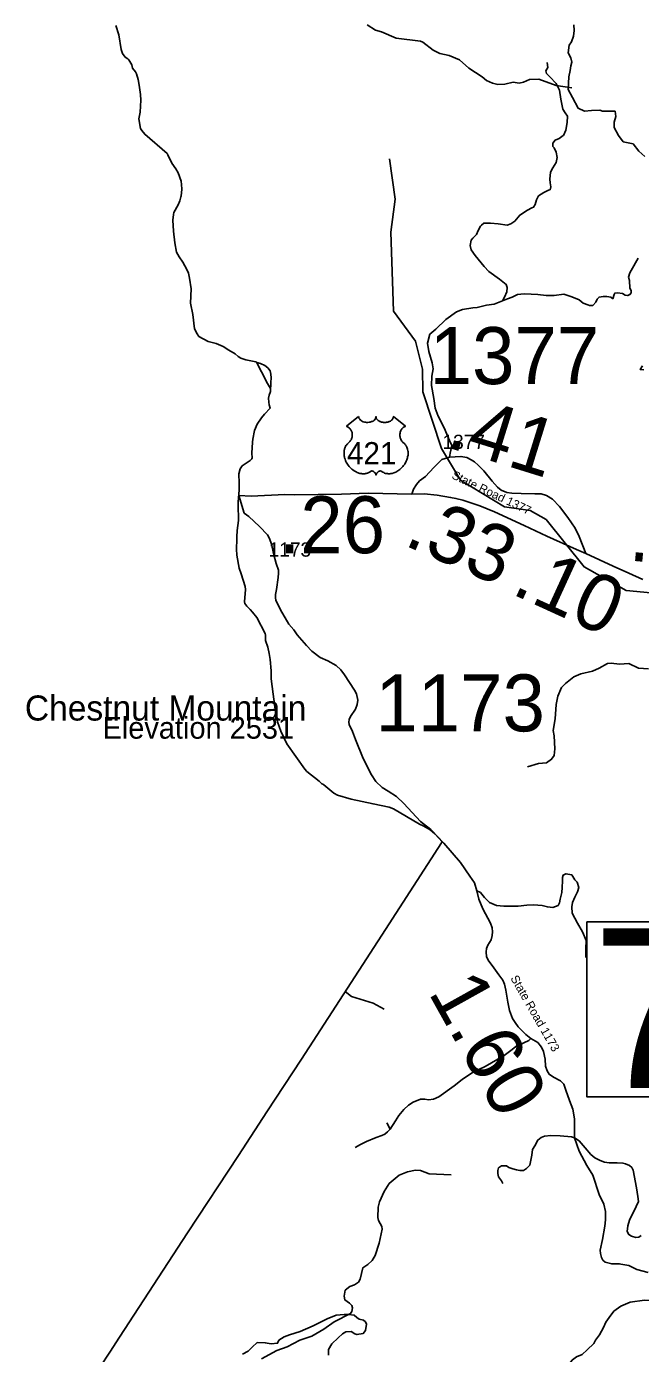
# Model space of a CAD drawing. Extents: x 1248224 to 1454986, y 825081 to 985870.
# Drawn here: x 1271817 to 1277202, y 896350 to 907992 of the extents above; entities that cross this region are included whole.
import ezdxf

# ---------------------------------------------------------------- set-up
doc = ezdxf.new("R2010")
doc.units = 0
for name, color, linetype in [('Exist Boundary Political CountyLine', 7, 'Continuous'), ('Exist Geographical Mountain Summit Elevation Number Label', 7, 'Continuous'), ('Exist Geographical Mountain Summit Label', 7, 'Continuous'), ('Exist Hydrographic Creek Single Shore', 7, 'Continuous'), ('Exist Hydrographic Misc Water Feature', 7, 'Continuous'), ('Exist Road Non-System Type 51', 7, 'Continuous'), ('Exist Road Primary US Attributed', 7, 'Continuous'), ('Exist Road Primary US Mileage Hundredths English Label', 7, 'Continuous'), ('Exist Road Primary US Shield CELL', 7, 'Continuous'), ('Exist Road Primary US Shield Number Label', 7, 'Continuous'), ('Exist Road Secondary Mileage Hundredths English Label', 7, 'Continuous'), ('Exist Road Secondary Structure Standard Bridge Number Label', 7, 'Continuous'), ('Exist Road Secondary Type 51 Attributed', 7, 'Continuous'), ('Exist Road Secondary Type 51 Label', 7, 'Continuous'), ('Exist Road Secondary Type 51 Number Label', 7, 'Continuous')]:
    doc.layers.add(name, color=color, linetype=linetype)

msp = doc.modelspace()

# ---------------------------------------------------------------- linework, layer by layer
at = {"layer": 'Exist Boundary Political CountyLine'}
for points in [[(1272600, 908002), (1272626, 907920), (1272648, 907792), (1272659, 907757), (1272682, 907724), (1272704, 907709), (1272713, 907700), (1272739, 907655), (1272747, 907627), (1272772, 907596), (1272780, 907577), (1272795, 907529), (1272805, 907478), (1272815, 907396), (1272818, 907346), (1272814, 907242), (1272803, 907182), (1272817, 907099), (1272827, 907080), (1272853, 907047), (1273051, 906877), (1273057, 906868), (1273092, 906794), (1273127, 906745), (1273147, 906708), (1273174, 906637), (1273177, 906606), (1273179, 906565), (1273172, 906503), (1273171, 906499), (1273161, 906462), (1273147, 906429), (1273110, 906360), (1273105, 906344), (1273101, 906293), (1273107, 906197), (1273118, 906095), (1273133, 906014), (1273155, 905972), (1273187, 905926), (1273223, 905860), (1273236, 905828), (1273247, 905784), (1273261, 905692), (1273254, 905564), (1273274, 905467), (1273291, 905340), (1273312, 905295), (1273328, 905273), (1273411, 905230), (1273480, 905210), (1273541, 905185), (1273592, 905153), (1273647, 905120), (1273672, 905097), (1273696, 905082), (1273741, 905067), (1273829, 905049), (1273838, 905044), (1273861, 904994), (1273877, 904963), (1273930, 904860), (1273956, 904816), (1273956, 904790), (1273944, 904757), (1273939, 904733), (1273943, 904697), (1273946, 904672), (1273955, 904643), (1273903, 904592), (1273877, 904559), (1273839, 904503), (1273816, 904449), (1273803, 904373), (1273798, 904346), (1273793, 904248), (1273796, 904208), (1273792, 904200), (1273778, 904186)], [(1273778, 904186), (1273707, 904137), (1273690, 904111), (1273678, 904067), (1273683, 903987), (1273683, 903923), (1273673, 903823), (1273674, 903754), (1273675, 903701), (1273675, 903659), (1273664, 903570), (1273661, 903514), (1273662, 903495), (1273658, 903407), (1273660, 903355), (1273681, 903239), (1273698, 903190), (1273735, 903078), (1273737, 903053), (1273730, 902944), (1273733, 902930), (1273748, 902906), (1273779, 902876), (1273798, 902853), (1273836, 902806), (1273909, 902666), (1273913, 902651), (1273912, 902604), (1273932, 902546), (1273944, 902492), (1273953, 902438), (1273964, 902338), (1273963, 902282), (1273963, 902268), (1274004, 901956), (1274018, 901893), (1274047, 901811), (1274099, 901700), (1274257, 901476), (1274276, 901457), (1274385, 901370), (1274408, 901348), (1274416, 901345), (1274426, 901339), (1274512, 901266), (1274545, 901248), (1274664, 901213), (1274857, 901171), (1274997, 901144), (1275036, 901128), (1275265, 900993), (1275295, 900978), (1275358, 900945), (1275399, 900908), (1275462, 900839), (1275456, 900830), (1274966, 900070), (1274228, 898933), (1273925, 898471), (1273675, 898088), (1273230, 897408), (1272631, 896492), (1272546, 896361), (1272209, 895845)]]:
    msp.add_lwpolyline(points, dxfattribs=at)
at = {"layer": 'Exist Hydrographic Creek Single Shore'}
for points in [[(1276618, 908007), (1276621, 907957), (1276614, 907909), (1276598, 907857), (1276578, 907830), (1276567, 907762), (1276590, 907719), (1276601, 907681), (1276590, 907647), (1276587, 907608), (1276574, 907551), (1276568, 907440), (1276606, 907371), (1276655, 907275), (1276710, 907249), (1276773, 907255), (1276846, 907258), (1276869, 907249), (1276933, 907249), (1276979, 907249), (1276987, 907203), (1276973, 907154), (1276973, 907107), (1277011, 907035), (1277051, 906980), (1277138, 906963), (1277187, 906899), (1277242, 906853)], [(1277219, 905014), (1277201, 904982), (1277233, 904979)]]:
    msp.add_lwpolyline(points, dxfattribs=at)
at = {"layer": 'Exist Hydrographic Misc Water Feature'}
for points in [[(1274804, 908006), (1274879, 907960), (1274931, 907946), (1275058, 907891), (1275273, 907864), (1275293, 907855), (1275385, 907785), (1275441, 907757), (1275524, 907739), (1275615, 907701), (1275697, 907627), (1275814, 907550), (1275853, 907518), (1275904, 907496), (1275952, 907483), (1276012, 907486), (1276085, 907504), (1276137, 907496), (1276177, 907504), (1276230, 907528), (1276310, 907532), (1276464, 907474), (1276600, 907455)], [(1277927, 903007), (1277784, 902976), (1277077, 903043), (1276707, 903251), (1276375, 903668), (1276235, 903746), (1276011, 903777), (1275625, 904011), (1275456, 904290), (1275293, 904786), (1275290, 904986), (1275229, 905231), (1275036, 905494), (1275011, 906187), (1275051, 906478), (1275002, 906831)], [(1276210, 901496), (1276307, 901526), (1276379, 901532), (1276423, 901563), (1276444, 901597), (1276450, 901656), (1276446, 901769), (1276436, 901817), (1276454, 901917), (1276463, 902044), (1276477, 902118), (1276511, 902194), (1276544, 902228), (1276619, 902287), (1276680, 902312), (1276781, 902337), (1276841, 902363), (1276914, 902404), (1276946, 902406), (1277018, 902397), (1277099, 902403), (1277186, 902363), (1277274, 902356)], [(1274953, 899370), (1274858, 899422), (1274667, 899483), (1274613, 899525)], [(1275541, 897916), (1275350, 897925), (1275274, 897955), (1275230, 897958), (1275158, 897943), (1275085, 897913), (1274999, 897841), (1274953, 897771), (1274913, 897680), (1274900, 897632), (1274898, 897544), (1274905, 897517), (1274934, 897463), (1274937, 897440), (1274910, 897317), (1274874, 897210), (1274849, 897166), (1274812, 897131), (1274767, 897102), (1274744, 897003), (1274728, 896975), (1274695, 896952), (1274653, 896937), (1274612, 896904), (1274603, 896852), (1274610, 896820), (1274649, 896791), (1274669, 896770), (1274676, 896750), (1274671, 896719), (1274659, 896699), (1274515, 896627), (1274425, 896563), (1274320, 896501), (1274215, 896466), (1274103, 896408), (1274011, 896376), (1273877, 896304)]]:
    msp.add_lwpolyline(points, dxfattribs=at)
at = {"layer": 'Exist Road Non-System Type 51'}
for points in [[(1276099, 906286), (1276144, 906338), (1276211, 906381), (1276249, 906401), (1276264, 906408), (1276278, 906432), (1276290, 906472), (1276309, 906506), (1276354, 906537), (1276395, 906556), (1276409, 906561), (1276417, 906585), (1276409, 906621), (1276407, 906652), (1276414, 906714), (1276433, 906752), (1276464, 906800), (1276472, 906843), (1276462, 906891), (1276445, 906927), (1276433, 906941), (1276433, 906970), (1276453, 906996), (1276488, 907011), (1276524, 907037), (1276527, 907037), (1276548, 907083), (1276560, 907150), (1276563, 907207), (1276543, 907235), (1276522, 907266), (1276505, 907354), (1276491, 907433), (1276462, 907493), (1276407, 907550), (1276378, 907579), (1276371, 907603), (1276390, 907634), (1276385, 907677)], [(1276099, 906286), (1276065, 906260), (1276032, 906251), (1275953, 906260), (1275888, 906267), (1275828, 906267), (1275807, 906251), (1275800, 906241), (1275778, 906203), (1275764, 906167), (1275733, 906136), (1275716, 906117), (1275709, 906071), (1275716, 906033), (1275752, 905983), (1275831, 905887), (1275871, 905844), (1275967, 905777), (1276025, 905729), (1276032, 905703), (1276029, 905664), (1276010, 905619), (1275991, 905585)], [(1276959, 905602), (1276971, 905641), (1276976, 905652), (1277002, 905657), (1277045, 905650), (1277069, 905636), (1277091, 905631), (1277110, 905641), (1277120, 905655), (1277120, 905676), (1277110, 905696), (1277105, 905765), (1277098, 905794), (1277110, 905832), (1277122, 905853), (1277182, 905961)], [(1275991, 905585), (1275919, 905555), (1275852, 905548), (1275769, 905527), (1275733, 905524), (1275640, 905510), (1275587, 905489), (1275494, 905422), (1275408, 905338), (1275355, 905292)], [(1275991, 905585), (1276036, 905602), (1276077, 905619), (1276123, 905641), (1276182, 905648), (1276244, 905643), (1276302, 905641), (1276374, 905633), (1276445, 905633), (1276529, 905643), (1276601, 905621), (1276665, 905595), (1276699, 905564), (1276742, 905550), (1276756, 905545), (1276785, 905545), (1276811, 905574), (1276823, 905600), (1276840, 905619), (1276876, 905624), (1276907, 905624), (1276943, 905619), (1276959, 905602)], [(1275527, 904213), (1275534, 904250), (1275548, 904317), (1275526, 904359), (1275479, 904471), (1275429, 904575), (1275402, 904643), (1275389, 904730), (1275369, 904842), (1275371, 904926), (1275384, 904990), (1275376, 905043), (1275347, 905140), (1275334, 905215), (1275355, 905292)], [(1273838, 905044), (1273870, 905035), (1273908, 905018), (1273932, 904999), (1273953, 904972), (1273961, 904941), (1273963, 904909), (1273961, 904868), (1273959, 904842), (1273956, 904816)], [(1275767, 900410), (1275800, 900393), (1275835, 900349), (1275878, 900308), (1275938, 900280), (1276004, 900274), (1276129, 900274), (1276205, 900283), (1276264, 900286), (1276339, 900280), (1276386, 900268), (1276433, 900264), (1276480, 900280), (1276493, 900305), (1276499, 900337), (1276512, 900393), (1276515, 900437), (1276518, 900497), (1276518, 900525), (1276524, 900547), (1276549, 900559), (1276600, 900550), (1276628, 900506), (1276647, 900484), (1276662, 900437), (1276650, 900399), (1276628, 900352), (1276606, 900308), (1276600, 900268), (1276603, 900214), (1276650, 900124), (1276694, 900049), (1276725, 899973), (1276722, 899904), (1276722, 899823)], [(1276241, 899114), (1276223, 899096), (1276180, 899074), (1276143, 899058), (1276108, 899042), (1276077, 899016), (1275996, 898954), (1275950, 898932), (1275840, 898867), (1275729, 898814), (1275638, 898754), (1275567, 898698), (1275433, 898602), (1275388, 898582), (1275344, 898576), (1275311, 898580), (1275272, 898580), (1275208, 898556), (1275168, 898527), (1275125, 898490), (1275084, 898438), (1275053, 898392), (1275008, 898317)], [(1275008, 898317), (1274976, 898372)], [(1274699, 898158), (1274745, 898183), (1274799, 898210), (1274883, 898244), (1274932, 898262), (1274960, 898274), (1274982, 898293), (1275008, 898317)], [(1276624, 898242), (1276597, 898250), (1276499, 898259), (1276416, 898263), (1276359, 898256), (1276331, 898244), (1276303, 898222), (1276275, 898171), (1276255, 898140), (1276248, 898091), (1276241, 898046), (1276232, 898003), (1276203, 897973), (1276176, 897956), (1276145, 897956), (1276115, 897961), (1276084, 897970), (1276049, 897982), (1276026, 897995), (1275992, 897997), (1275982, 897996), (1275957, 897978), (1275952, 897956), (1275951, 897928), (1275956, 897901), (1275982, 897863), (1275994, 897840)], [(1276624, 898242), (1276664, 898214), (1276717, 898153), (1276767, 898095), (1276802, 898065), (1276848, 898044), (1276888, 898027), (1276928, 898021), (1276997, 898022), (1277048, 898020), (1277072, 898013), (1277105, 898000), (1277126, 897982), (1277137, 897958), (1277168, 897803), (1277179, 897728), (1277185, 897684), (1277165, 897638), (1277105, 897519), (1277091, 897470), (1277087, 897420), (1277100, 897393), (1277123, 897380), (1277162, 897366), (1277187, 897370), (1277209, 897385)], [(1277031, 897133), (1277099, 897121), (1277169, 897087), (1277271, 897060)], [(1277521, 896794), (1277396, 896813), (1277239, 896817), (1277112, 896800), (1277030, 896765), (1276969, 896720), (1276927, 896664), (1276899, 896624), (1276878, 896579), (1276843, 896514), (1276807, 896466), (1276794, 896436), (1276735, 896381), (1276691, 896341), (1276642, 896321), (1276605, 896295), (1276588, 896272), (1276567, 896230), (1276550, 896156), (1276536, 896107), (1276532, 896079), (1276541, 896018), (1276545, 895955)], [(1274467, 896334), (1274467, 896384), (1274496, 896435), (1274549, 896486), (1274587, 896523), (1274618, 896540), (1274663, 896542), (1274698, 896523), (1274715, 896515), (1274770, 896526), (1274789, 896551), (1274799, 896606), (1274789, 896627), (1274772, 896641), (1274736, 896650), (1274715, 896666), (1274690, 896686), (1274641, 896692), (1274603, 896692), (1274534, 896685), (1274454, 896654), (1274332, 896591), (1274218, 896542), (1274123, 896513), (1274078, 896496), (1274030, 896465), (1274019, 896439), (1273962, 896435), (1273910, 896444), (1273840, 896446), (1273796, 896404), (1273762, 896370), (1273711, 896345)]]:
    msp.add_lwpolyline(points, dxfattribs=at)
at = {"layer": 'Exist Road Primary US Attributed'}
for points in [[(1275198, 903890), (1274815, 903898), (1274579, 903890), (1274375, 903885), (1274170, 903884), (1274083, 903885), (1273788, 903873), (1273678, 903878)], [(1276722, 903370), (1276641, 903403), (1276380, 903520), (1276182, 903615), (1275922, 903733), (1275794, 903788), (1275643, 903837), (1275583, 903852), (1275537, 903861), (1275418, 903880), (1275304, 903891), (1275198, 903890)], [(1277223, 903142), (1277100, 903196), (1276962, 903259), (1276722, 903370)]]:
    msp.add_lwpolyline(points, dxfattribs=at)
at = {"layer": 'Exist Road Primary US Shield CELL'}
msp.add_lwpolyline([(1274730, 904570), (1274731, 904565), (1274732, 904560), (1274733, 904557), (1274735, 904552), (1274739, 904546), (1274745, 904540), (1274751, 904535), (1274755, 904532), (1274763, 904528), (1274771, 904525), (1274780, 904522), (1274789, 904520), (1274800, 904519), (1274810, 904519), (1274821, 904520), (1274833, 904522), (1274838, 904523), (1274844, 904526), (1274850, 904528), (1274857, 904531), (1274862, 904535), (1274866, 904537), (1274871, 904543), (1274876, 904548), (1274878, 904552), (1274879, 904555), (1274881, 904561), (1274882, 904564), (1274883, 904570), (1274883, 904565), (1274883, 904562), (1274884, 904559), (1274885, 904556), (1274888, 904551), (1274890, 904547), (1274895, 904542), (1274898, 904539), (1274901, 904537), (1274908, 904532), (1274916, 904527), (1274920, 904526), (1274925, 904524), (1274930, 904522), (1274936, 904521), (1274941, 904520), (1274947, 904519), (1274953, 904519), (1274957, 904519), (1274963, 904519), (1274968, 904519), (1274974, 904520), (1274980, 904521), (1274985, 904522), (1274991, 904524), (1274997, 904526), (1275002, 904528), (1275009, 904531), (1275014, 904535), (1275018, 904538), (1275023, 904542), (1275027, 904547), (1275029, 904551), (1275031, 904555), (1275033, 904559), (1275034, 904563), (1275035, 904567), (1275035, 904570), (1275141, 904485), (1275138, 904484), (1275133, 904481), (1275128, 904479), (1275121, 904474), (1275118, 904471), (1275114, 904468), (1275112, 904465), (1275109, 904462), (1275106, 904457), (1275103, 904453), (1275101, 904448), (1275099, 904444), (1275095, 904436), (1275094, 904430), (1275093, 904426), (1275091, 904416), (1275091, 904412), (1275091, 904407), (1275091, 904403), (1275092, 904398), (1275093, 904393), (1275093, 904389), (1275095, 904384), (1275097, 904378), (1275099, 904373), (1275104, 904363), (1275110, 904354), (1275114, 904349), (1275119, 904344), (1275125, 904339), (1275129, 904335), (1275133, 904331), (1275140, 904324), (1275142, 904320), (1275145, 904316), (1275148, 904312), (1275150, 904307), (1275152, 904303), (1275156, 904294), (1275159, 904285), (1275160, 904281), (1275162, 904270), (1275163, 904265), (1275163, 904255), (1275163, 904243), (1275163, 904231), (1275160, 904217), (1275158, 904209), (1275156, 904200), (1275153, 904191), (1275148, 904179), (1275144, 904170), (1275138, 904160), (1275134, 904154), (1275130, 904147), (1275124, 904140), (1275118, 904131), (1275110, 904123), (1275104, 904117), (1275095, 904109), (1275090, 904105), (1275083, 904100), (1275073, 904093), (1275064, 904087), (1275056, 904083), (1275048, 904080), (1275039, 904077), (1275023, 904072), (1275017, 904071), (1275011, 904070), (1275004, 904069), (1274998, 904069), (1274990, 904069), (1274982, 904070), (1274974, 904071), (1274966, 904072), (1274957, 904075), (1274950, 904078), (1274942, 904082), (1274929, 904090), (1274925, 904092), (1274923, 904093), (1274918, 904093), (1274913, 904092), (1274908, 904090), (1274905, 904088), (1274901, 904086), (1274898, 904083), (1274894, 904080), (1274892, 904077), (1274890, 904075), (1274886, 904069), (1274885, 904066), (1274884, 904063), (1274882, 904057), (1274881, 904064), (1274879, 904068), (1274877, 904072), (1274874, 904076), (1274870, 904080), (1274867, 904083), (1274863, 904086), (1274859, 904089), (1274855, 904091), (1274852, 904092), (1274848, 904093), (1274845, 904093), (1274843, 904093), (1274839, 904092), (1274834, 904089), (1274830, 904086), (1274825, 904082), (1274819, 904079), (1274815, 904077), (1274810, 904075), (1274804, 904073), (1274797, 904072), (1274790, 904070), (1274784, 904069), (1274778, 904069), (1274772, 904069), (1274766, 904069), (1274761, 904069), (1274754, 904070), (1274746, 904071), (1274740, 904072), (1274733, 904074), (1274725, 904076), (1274718, 904079), (1274708, 904084), (1274701, 904087), (1274691, 904093), (1274678, 904102), (1274669, 904109), (1274662, 904116), (1274652, 904126), (1274646, 904133), (1274637, 904145), (1274631, 904153), (1274627, 904160), (1274621, 904170), (1274618, 904177), (1274614, 904186), (1274611, 904195), (1274608, 904203), (1274607, 904208), (1274605, 904217), (1274604, 904224), (1274602, 904232), (1274602, 904242), (1274602, 904250), (1274602, 904258), (1274603, 904266), (1274604, 904275), (1274606, 904282), (1274607, 904288), (1274610, 904294), (1274613, 904302), (1274616, 904309), (1274619, 904315), (1274624, 904321), (1274628, 904326), (1274633, 904332), (1274639, 904338), (1274644, 904342), (1274650, 904348), (1274653, 904351), (1274657, 904357), (1274660, 904361), (1274663, 904365), (1274666, 904372), (1274668, 904376), (1274670, 904384), (1274672, 904389), (1274673, 904395), (1274674, 904401), (1274674, 904409), (1274674, 904415), (1274673, 904422), (1274672, 904429), (1274670, 904436), (1274667, 904443), (1274665, 904448), (1274661, 904455), (1274656, 904461), (1274652, 904466), (1274647, 904471), (1274642, 904475), (1274638, 904478), (1274633, 904481), (1274627, 904484), (1274624, 904485)], close=True, dxfattribs=at)
at = {"layer": 'Exist Road Secondary Structure Standard Bridge Number Label'}
msp.add_lwpolyline([(1276732, 900138), (1280448, 900138), (1280448, 898601), (1276732, 898601)], close=True, dxfattribs=at)
at = {"layer": 'Exist Road Secondary Type 51 Attributed'}
for points in [[(1275980, 903924), (1275947, 903950), (1275901, 904003), (1275829, 904094), (1275779, 904144), (1275746, 904172), (1275716, 904190), (1275680, 904210), (1275627, 904220), (1275527, 904213), (1275459, 904193), (1275389, 904122), (1275317, 904045), (1275265, 904007), (1275239, 903975), (1275210, 903933), (1275198, 903890)], [(1273678, 903878), (1273725, 903724), (1273767, 903693), (1273861, 903605), (1273930, 903532), (1273949, 903500), (1273965, 903451), (1273985, 903356), (1274007, 903280), (1274026, 903223), (1274028, 903197), (1274024, 903159), (1274009, 903052), (1274001, 903009), (1274000, 902981), (1274003, 902959), (1274045, 902874), (1274119, 902748), (1274160, 902700), (1274192, 902655), (1274274, 902562), (1274320, 902512), (1274393, 902456), (1274460, 902427), (1274533, 902386), (1274573, 902347), (1274605, 902304), (1274695, 902169), (1274712, 902138), (1274722, 902083), (1274717, 902043), (1274702, 902004), (1274659, 901938), (1274646, 901911), (1274644, 901888), (1274648, 901868), (1274677, 901807), (1274702, 901736), (1274770, 901569), (1274844, 901427), (1274880, 901368), (1274937, 901317), (1274990, 901284), (1275062, 901238), (1275125, 901175), (1275274, 901016), (1275362, 900947), (1275478, 900828), (1275623, 900657), (1275705, 900539), (1275746, 900480)], [(1276722, 903370), (1276666, 903518), (1276630, 903590), (1276566, 903686), (1276491, 903782), (1276430, 903846), (1276377, 903878), (1276330, 903891), (1276275, 903893), (1276157, 903894), (1276074, 903898), (1276029, 903904), (1275980, 903924)], [(1275746, 900480), (1275767, 900410), (1275784, 900336), (1275819, 900250), (1275887, 900125), (1275900, 900083), (1275905, 900048), (1275902, 900016), (1275893, 899980), (1275862, 899933), (1275851, 899904), (1275850, 899875), (1275852, 899830), (1275872, 899793), (1275900, 899754), (1275960, 899673), (1275994, 899624), (1276009, 899590), (1276021, 899538), (1276038, 899432), (1276054, 899358), (1276081, 899289), (1276104, 899253), (1276129, 899215), (1276197, 899148), (1276241, 899114), (1276302, 899077), (1276334, 899038), (1276352, 898998), (1276365, 898931), (1276370, 898872), (1276383, 898830), (1276402, 898800), (1276439, 898773), (1276500, 898742), (1276530, 898714), (1276549, 898659), (1276579, 898569), (1276610, 898493), (1276624, 898409), (1276623, 898278), (1276624, 898242), (1276665, 898124), (1276731, 898000), (1276783, 897913), (1276839, 897745), (1276880, 897661), (1276895, 897596), (1276896, 897523), (1276889, 897466), (1276870, 897349), (1276849, 897257)], [(1276849, 897257), (1276851, 897228), (1276861, 897193), (1276873, 897169), (1276893, 897150), (1276951, 897136), (1277016, 897137), (1277031, 897133)]]:
    msp.add_lwpolyline(points, dxfattribs=at)

# ---------------------------------------------------------------- texts
at = {"layer": 'Exist Geographical Mountain Summit Elevation Number Label'}
msp.add_text('Elevation 2531', height=190, dxfattribs=at).set_placement((1272483, 901744))
at = {"layer": 'Exist Geographical Mountain Summit Label'}
msp.add_text('Chestnut Mountain', height=220, dxfattribs=at).set_placement((1271802, 901903))
at = {"layer": 'Exist Road Primary US Mileage Hundredths English Label'}
msp.add_text('.26', height=500, dxfattribs=at).set_placement((1274032, 903371))
for s, rotation, p in [('.33', 336.6474, (1275115, 903447)), ('.10', 335.4189, (1276058, 903020))]:
    msp.add_text(s, height=500, rotation=rotation, dxfattribs=at).set_placement(p)
at = {"layer": 'Exist Road Primary US Shield Number Label'}
msp.add_text('421', height=195, dxfattribs=at).set_placement((1274627, 904151))
at = {"layer": 'Exist Road Secondary Mileage Hundredths English Label'}
for s, rotation, p in [('.41', 342.73, (1275486, 904306)), ('.20', 354.7716, (1277094, 903308)), ('1.60', 299.1544, (1275336, 899519))]:
    msp.add_text(s, height=500, rotation=rotation, dxfattribs=at).set_placement(p)
at = {"layer": 'Exist Road Secondary Structure Standard Bridge Number Label'}
msp.add_text('735', height=1400, dxfattribs=at).set_placement((1276782, 898680))
at = {"layer": 'Exist Road Secondary Type 51 Label'}
for s, rotation, p in [('State Road 1377', 334.4804, (1275540, 904031)), ('State Road 1173', 299.8388, (1276059, 899642))]:
    msp.add_text(s, height=75, rotation=rotation, dxfattribs=at).set_placement(p)
at = {"layer": 'Exist Road Secondary Type 51 Number Label'}
for s, height, p in [('1377', 500, (1275353, 904855)), ('1377', 125, (1275466, 904286)), ('1173', 125, (1273941, 903341)), ('1173', 500, (1274877, 901808))]:
    msp.add_text(s, height=height, dxfattribs=at).set_placement(p)

doc.saveas('drawing.dxf')
